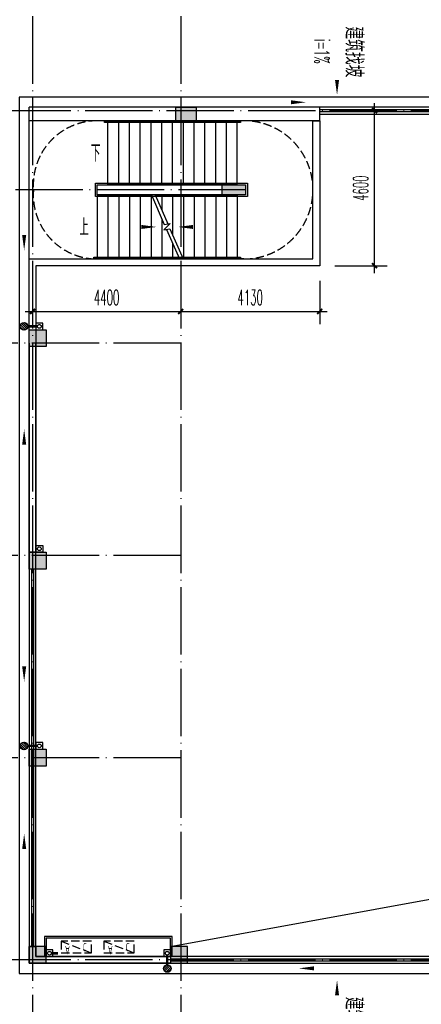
# Model space of a CAD drawing. Extents: x 1779708 to 7299578, y -1121471 to 88434.
# Tile 441 of 656: x 4721933 to 4733866, y -962260 to -933043. Entities that reach past the tile are written whole.
import ezdxf

# ---------------------------------------------------------------- set-up
doc = ezdxf.new("R2010")
doc.units = 0
doc.header["$LTSCALE"] = 1000
doc.header["$MEASUREMENT"] = 0
doc.linetypes.add('DASH', pattern=[0.35, 0.25, -0.1])
doc.linetypes.add('DOTE', pattern=[2.42, 2, -0.2, 0.02, -0.2])
doc.layers.get('0').update_dxf_attribs({"linetype": 'CONTINUOUS'})
doc.layers.get('Defpoints').update_dxf_attribs({"linetype": 'CONTINUOUS'})
for name, color, linetype in [('11111111111111111111111111111', 50, 'DASH'), ('a-dims', 7, 'CONTINUOUS'), ('DIM_SYMB', 3, 'CONTINUOUS'), ('DIM_污水', 3, 'CONTINUOUS'), ('DOTE', 1, 'DOTE'), ('EQUIP_地漏', 7, 'CONTINUOUS'), ('P_PS_DIM', 1, 'CONTINUOUS'), ('PIPE-雨水', 4, 'CONTINUOUS'), ('PUB_DIM', 3, 'CONTINUOUS'), ('PUB_TEXT', 7, 'CONTINUOUS'), ('STAIR', 2, 'CONTINUOUS'), ('WALL', 255, 'CONTINUOUS'), ('修改', 6, 'CONTINUOUS'), ('墙柱', 2, 'CONTINUOUS'), ('室外构件', 4, 'CONTINUOUS'), ('栏杆', 6, 'CONTINUOUS'), ('空调机位表示', 70, 'CONTINUOUS'), ('立面线2', 30, 'CONTINUOUS')]:
    doc.layers.add(name, color=color, linetype=linetype)
doc.styles.add('_TCH_DIM', font='SIMPLEX.shx', dxfattribs={"width": 0.7, "bigfont": 'GBCBIG.shx'})
doc.styles.add('_TCH_DIM_T3', font='SIMPLEX.shx', dxfattribs={"width": 0.494118, "bigfont": 'GBCBIG.shx'})
doc.styles.get("Standard").update_dxf_attribs({"font": 'GBENOR', "bigfont": 'GBCBIG'})
doc.dimstyles.new('_TCH_ARCH&&150', dxfattribs={"dimtxt": 446.25, "dimasz": 150, "dimexe": 375, "dimexo": 450, "dimgap": 189.375, "dimtad": 1, "dimdec": 0, "dimzin": 0, "dimdsep": 46, "dimtxsty": '_TCH_DIM_T3', "dimblk": 'ARCHTICK', "dimcen": 0.09, "dimdle": 225, "dimclrt": 7, "dimazin": 2, "dimtfac": 1, "dimtdec": 0, "dimtix": 1, "dimtmove": 2, "dimatfit": 3, "dimfxl": 250, "dimtolj": 1, "dimtzin": 0, "dimarcsym": 0})

# ---------------------------------------------------------------- blocks, each defined once
blk = doc.blocks.new('A$C159220C3')
at = {"layer": 'DOTE'}
for p, q in [((30000, 149200), (30000, 7200)), ((34400, 149200), (34400, 7200)), ((86800, 134300), (7200, 134300)), ((36330, 131950), (7200, 131950)), ((34400, 127400), (7200, 127400)), ((34400, 121100), (7200, 121100)), ((34400, 115100), (7200, 115100)), ((86800, 109100), (7200, 109100))]:
    blk.add_line(p, q, dxfattribs=at)
blk = doc.blocks.new('A$C606A0922')
at = {"layer": '墙柱'}
h = blk.add_hatch(color=256, dxfattribs=at)
h.paths.add_polyline_path([(24950, 87000), (25450, 87000), (25450, 87500), (24950, 87500)])
h.paths.add_polyline_path([(66900, 125200), (67500, 125200), (67500, 124600), (66900, 124600)])
h.paths.add_polyline_path([(16600, 125200), (17100, 125200), (17100, 124700), (16600, 124700)])
h.paths.add_polyline_path([(27130, 122900), (27130, 122600), (26430, 122600), (26430, 122900)])
h.paths.add_polyline_path([(54500, 138000), (55000, 138000), (55000, 137500), (54500, 137500)])
h.paths.add_polyline_path([(16600, 87000), (17100, 87000), (17100, 87500), (16600, 87500)])
h.paths.add_polyline_path([(42000, 96300), (42500, 96300), (42500, 96800), (42000, 96800)])
h.paths.add_polyline_path([(58500, 105100), (59000, 105100), (59000, 105600), (58500, 105600)])
h.paths.add_polyline_path([(13000, 93250), (13500, 93250), (13500, 93750), (13000, 93750)])
h.paths.add_polyline_path([(66700, 100900), (67200, 100900), (67200, 101400), (66700, 101400)])
h.paths.add_polyline_path([(20700, 118600), (21200, 118600), (21200, 118100), (20700, 118100)])
h.paths.add_polyline_path([(20700, 112000), (21200, 112000), (21200, 111500), (20700, 111500)])
h.paths.add_polyline_path([(13000, 106150), (13500, 106150), (13500, 105650), (13000, 105650)])
h.paths.add_polyline_path([(20700, 99800), (21200, 99800), (21200, 100300), (20700, 100300)])
h.paths.add_polyline_path([(13000, 87000), (13500, 87000), (13500, 87500), (13000, 87500)])
h.paths.add_polyline_path([(74900, 125200), (75600, 125200), (75600, 124600), (74900, 124600)])
h.paths.add_polyline_path([(54900, 113500), (54400, 113500), (54400, 113000), (54900, 113000)])
h.paths.add_polyline_path([(74900, 96300), (75600, 96300), (75600, 96800), (74900, 96800)])
h.paths.add_polyline_path([(500, 93250), (1000, 93250), (1000, 93750), (500, 93750)])
h.paths.add_polyline_path([(500, 106150), (1000, 106150), (1000, 105650), (500, 105650)])
h.paths.add_polyline_path([(8400, 125200), (8900, 125200), (8900, 124700), (8400, 124700)])
h.paths.add_polyline_path([(66900, 113600), (67500, 113600), (67500, 113000), (66900, 113000)])
h.paths.add_polyline_path([(74900, 113000), (75600, 113000), (75600, 113600), (74900, 113600)])
h.paths.add_polyline_path([(58500, 113000), (59100, 113000), (59100, 113600), (58500, 113600)])
h.paths.add_polyline_path([(66700, 105100), (67200, 105100), (67200, 105600), (66700, 105600)])
h.paths.add_polyline_path([(54400, 105100), (54900, 105100), (54900, 105600), (54400, 105600)])
h.paths.add_polyline_path([(50150, 125200), (50650, 125200), (50650, 124700), (50150, 124700)])
h.paths.add_polyline_path([(46200, 87000), (46700, 87000), (46700, 87500), (46200, 87500)])
h.paths.add_polyline_path([(42500, 99800), (42000, 99800), (42000, 100300), (42500, 100300)])
h.paths.add_polyline_path([(42500, 87000), (42000, 87000), (42000, 87500), (42500, 87500)])
h.paths.add_polyline_path([(24900, 99800), (25400, 99800), (25400, 100300), (24900, 100300)])
h.paths.add_polyline_path([(20700, 106150), (21200, 106150), (21200, 105650), (20700, 105650)])
h.paths.add_polyline_path([(13000, 100300), (13500, 100300), (13500, 99800), (13000, 99800)])
h.paths.add_polyline_path([(16600, 112000), (17100, 112000), (17100, 111500), (16600, 111500)])
h.paths.add_polyline_path([(8200, 112000), (8700, 112000), (8700, 111500), (8200, 111500)])
h.paths.add_polyline_path([(500, 112000), (1000, 112000), (1000, 111500), (500, 111500)])
h.paths.add_polyline_path([(16600, 118600), (17100, 118600), (17100, 118100), (16600, 118100)])
h.paths.add_polyline_path([(8400, 118700), (8900, 118700), (8900, 118100), (8400, 118100)])
h.paths.add_polyline_path([(74900, 99500), (75600, 99500), (75600, 100000), (74900, 100000)])
h.paths.add_polyline_path([(75100, 87000), (75600, 87000), (75600, 87500), (75100, 87500)])
h.paths.add_polyline_path([(66900, 96200), (67500, 96200), (67500, 96800), (66900, 96800)])
h.paths.add_polyline_path([(66950, 87000), (67450, 87000), (67450, 87500), (66950, 87500)])
h.paths.add_polyline_path([(58500, 96200), (59100, 96200), (59100, 96800), (58500, 96800)])
h.paths.add_polyline_path([(58550, 87000), (59050, 87000), (59050, 87500), (58550, 87500)])
h.paths.add_polyline_path([(50150, 99800), (50650, 99800), (50650, 100300), (50150, 100300)])
h.paths.add_polyline_path([(50150, 96300), (50650, 96300), (50650, 96800), (50150, 96800)])
h.paths.add_polyline_path([(50150, 87000), (50650, 87000), (50650, 87500), (50150, 87500)])
h.paths.add_polyline_path([(33100, 99800), (33600, 99800), (33600, 100300), (33100, 100300)])
h.paths.add_polyline_path([(33100, 96300), (33600, 96300), (33600, 96800), (33100, 96800)])
h.paths.add_polyline_path([(24900, 96300), (25400, 96300), (25400, 96800), (24900, 96800)])
h.paths.add_polyline_path([(500, 99800), (1000, 99800), (1000, 100300), (500, 100300)])
h.paths.add_polyline_path([(16600, 96300), (17100, 96300), (17100, 96800), (16600, 96800)])
h.paths.add_polyline_path([(33100, 87000), (33600, 87000), (33600, 87500), (33100, 87500)])
h.paths.add_polyline_path([(500, 87000), (1000, 87000), (1000, 87500), (500, 87500)])
h.paths.add_polyline_path([(74900, 128700), (75600, 128700), (75600, 128200), (74900, 128200)])
h.paths.add_polyline_path([(74900, 138000), (75600, 138000), (75600, 137500), (74900, 137500)])
h.paths.add_polyline_path([(66950, 128700), (67450, 128700), (67450, 128200), (66950, 128200)])
h.paths.add_polyline_path([(66950, 138000), (67450, 138000), (67450, 137500), (66950, 137500)])
h.paths.add_polyline_path([(58500, 125200), (59100, 125200), (59100, 124600), (58500, 124600)])
h.paths.add_polyline_path([(58550, 128700), (59050, 128700), (59050, 128200), (58550, 128200)])
h.paths.add_polyline_path([(58550, 138000), (59050, 138000), (59050, 137500), (58550, 137500)])
h.paths.add_polyline_path([(50150, 128700), (50650, 128700), (50650, 128200), (50150, 128200)])
h.paths.add_polyline_path([(50150, 138000), (50650, 138000), (50650, 137500), (50150, 137500)])
h.paths.add_polyline_path([(42000, 125200), (42500, 125200), (42500, 124700), (42000, 124700)])
h.paths.add_polyline_path([(42000, 128700), (42500, 128700), (42500, 128200), (42000, 128200)])
h.paths.add_polyline_path([(33100, 125200), (33600, 125200), (33600, 124700), (33100, 124700)])
h.paths.add_polyline_path([(25060, 125200), (25660, 125200), (25660, 124800), (25060, 124800)])
h.paths.add_polyline_path([(33100, 128700), (33600, 128700), (33600, 128200), (33100, 128200)])
h.paths.add_polyline_path([(24950, 128700), (25450, 128700), (25450, 128200), (24950, 128200)])
h.paths.add_polyline_path([(0, 125500), (700, 125500), (700, 125000), (0, 125000)])
h.paths.add_polyline_path([(0, 128700), (700, 128700), (700, 128200), (0, 128200)])
h.paths.add_polyline_path([(8150, 128700), (8650, 128700), (8650, 128200), (8150, 128200)])
h.paths.add_polyline_path([(16550, 128700), (17050, 128700), (17050, 128200), (16550, 128200)])
h.paths.add_polyline_path([(42000, 138000), (42500, 138000), (42500, 137500), (42000, 137500)])
h.paths.add_polyline_path([(33100, 138000), (33600, 138000), (33600, 137500), (33100, 137500)])
h.paths.add_polyline_path([(24950, 138000), (25450, 138000), (25450, 137500), (24950, 137500)])
h.paths.add_polyline_path([(16550, 138000), (17050, 138000), (17050, 137500), (16550, 137500)])
h.paths.add_polyline_path([(8150, 138000), (8650, 138000), (8650, 137500), (8150, 137500)])
h.paths.add_polyline_path([(0, 138000), (500, 138000), (500, 137500), (0, 137500)])
h.paths.add_polyline_path([(24950, 51000), (25450, 51000), (25450, 50500), (24950, 50500)])
h.paths.add_polyline_path([(66900, 12800), (67500, 12800), (67500, 13400), (66900, 13400)])
h.paths.add_polyline_path([(16600, 12800), (17100, 12800), (17100, 13300), (16600, 13300)])
h.paths.add_polyline_path([(27130, 15100), (27130, 15400), (26430, 15400), (26430, 15100)])
h.paths.add_polyline_path([(54500, 0), (55000, 0), (55000, 500), (54500, 500)])
h.paths.add_polyline_path([(16600, 51000), (17100, 51000), (17100, 50500), (16600, 50500)])
h.paths.add_polyline_path([(42000, 41700), (42500, 41700), (42500, 41200), (42000, 41200)])
h.paths.add_polyline_path([(58500, 32900), (59000, 32900), (59000, 32400), (58500, 32400)])
h.paths.add_polyline_path([(13000, 44750), (13500, 44750), (13500, 44250), (13000, 44250)])
h.paths.add_polyline_path([(66700, 37100), (67200, 37100), (67200, 36600), (66700, 36600)])
h.paths.add_polyline_path([(20700, 19400), (21200, 19400), (21200, 19900), (20700, 19900)])
h.paths.add_polyline_path([(20700, 26000), (21200, 26000), (21200, 26500), (20700, 26500)])
h.paths.add_polyline_path([(13000, 31850), (13500, 31850), (13500, 32350), (13000, 32350)])
h.paths.add_polyline_path([(20700, 38200), (21200, 38200), (21200, 37700), (20700, 37700)])
h.paths.add_polyline_path([(13000, 51000), (13500, 51000), (13500, 50500), (13000, 50500)])
h.paths.add_polyline_path([(74900, 12800), (75600, 12800), (75600, 13400), (74900, 13400)])
h.paths.add_polyline_path([(54900, 24500), (54400, 24500), (54400, 25000), (54900, 25000)])
h.paths.add_polyline_path([(74900, 41700), (75600, 41700), (75600, 41200), (74900, 41200)])
h.paths.add_polyline_path([(500, 44750), (1000, 44750), (1000, 44250), (500, 44250)])
h.paths.add_polyline_path([(500, 31850), (1000, 31850), (1000, 32350), (500, 32350)])
h.paths.add_polyline_path([(8400, 12800), (8900, 12800), (8900, 13300), (8400, 13300)])
h.paths.add_polyline_path([(66900, 24400), (67500, 24400), (67500, 25000), (66900, 25000)])
h.paths.add_polyline_path([(74900, 25000), (75600, 25000), (75600, 24400), (74900, 24400)])
h.paths.add_polyline_path([(58500, 25000), (59100, 25000), (59100, 24400), (58500, 24400)])
h.paths.add_polyline_path([(66700, 32900), (67200, 32900), (67200, 32400), (66700, 32400)])
h.paths.add_polyline_path([(54400, 32900), (54900, 32900), (54900, 32400), (54400, 32400)])
h.paths.add_polyline_path([(50150, 12800), (50650, 12800), (50650, 13300), (50150, 13300)])
h.paths.add_polyline_path([(46200, 51000), (46700, 51000), (46700, 50500), (46200, 50500)])
h.paths.add_polyline_path([(42500, 38200), (42000, 38200), (42000, 37700), (42500, 37700)])
h.paths.add_polyline_path([(42500, 51000), (42000, 51000), (42000, 50500), (42500, 50500)])
h.paths.add_polyline_path([(24900, 38200), (25400, 38200), (25400, 37700), (24900, 37700)])
h.paths.add_polyline_path([(20700, 31850), (21200, 31850), (21200, 32350), (20700, 32350)])
h.paths.add_polyline_path([(13000, 37700), (13500, 37700), (13500, 38200), (13000, 38200)])
h.paths.add_polyline_path([(16600, 26000), (17100, 26000), (17100, 26500), (16600, 26500)])
h.paths.add_polyline_path([(8200, 26000), (8700, 26000), (8700, 26500), (8200, 26500)])
h.paths.add_polyline_path([(500, 26000), (1000, 26000), (1000, 26500), (500, 26500)])
h.paths.add_polyline_path([(16600, 19400), (17100, 19400), (17100, 19900), (16600, 19900)])
h.paths.add_polyline_path([(8400, 19300), (8900, 19300), (8900, 19900), (8400, 19900)])
h.paths.add_polyline_path([(74900, 38500), (75600, 38500), (75600, 38000), (74900, 38000)])
h.paths.add_polyline_path([(75100, 51000), (75600, 51000), (75600, 50500), (75100, 50500)])
h.paths.add_polyline_path([(66900, 41800), (67500, 41800), (67500, 41200), (66900, 41200)])
h.paths.add_polyline_path([(66950, 51000), (67450, 51000), (67450, 50500), (66950, 50500)])
h.paths.add_polyline_path([(58500, 41800), (59100, 41800), (59100, 41200), (58500, 41200)])
h.paths.add_polyline_path([(58550, 51000), (59050, 51000), (59050, 50500), (58550, 50500)])
h.paths.add_polyline_path([(50150, 38200), (50650, 38200), (50650, 37700), (50150, 37700)])
h.paths.add_polyline_path([(50150, 41700), (50650, 41700), (50650, 41200), (50150, 41200)])
h.paths.add_polyline_path([(50150, 51000), (50650, 51000), (50650, 50500), (50150, 50500)])
h.paths.add_polyline_path([(33100, 38200), (33600, 38200), (33600, 37700), (33100, 37700)])
h.paths.add_polyline_path([(33100, 41700), (33600, 41700), (33600, 41200), (33100, 41200)])
h.paths.add_polyline_path([(24900, 41700), (25400, 41700), (25400, 41200), (24900, 41200)])
h.paths.add_polyline_path([(500, 38200), (1000, 38200), (1000, 37700), (500, 37700)])
h.paths.add_polyline_path([(16600, 41700), (17100, 41700), (17100, 41200), (16600, 41200)])
h.paths.add_polyline_path([(33100, 51000), (33600, 51000), (33600, 50500), (33100, 50500)])
h.paths.add_polyline_path([(500, 51000), (1000, 51000), (1000, 50500), (500, 50500)])
h.paths.add_polyline_path([(74900, 9300), (75600, 9300), (75600, 9800), (74900, 9800)])
h.paths.add_polyline_path([(74900, 0), (75600, 0), (75600, 500), (74900, 500)])
h.paths.add_polyline_path([(66950, 9300), (67450, 9300), (67450, 9800), (66950, 9800)])
h.paths.add_polyline_path([(66950, 0), (67450, 0), (67450, 500), (66950, 500)])
h.paths.add_polyline_path([(58500, 12800), (59100, 12800), (59100, 13400), (58500, 13400)])
h.paths.add_polyline_path([(58550, 9300), (59050, 9300), (59050, 9800), (58550, 9800)])
h.paths.add_polyline_path([(58550, 0), (59050, 0), (59050, 500), (58550, 500)])
h.paths.add_polyline_path([(50150, 9300), (50650, 9300), (50650, 9800), (50150, 9800)])
h.paths.add_polyline_path([(50150, 0), (50650, 0), (50650, 500), (50150, 500)])
h.paths.add_polyline_path([(42000, 12800), (42500, 12800), (42500, 13300), (42000, 13300)])
h.paths.add_polyline_path([(42000, 9300), (42500, 9300), (42500, 9800), (42000, 9800)])
h.paths.add_polyline_path([(33100, 12800), (33600, 12800), (33600, 13300), (33100, 13300)])
h.paths.add_polyline_path([(25060, 12800), (25660, 12800), (25660, 13200), (25060, 13200)])
h.paths.add_polyline_path([(33100, 9300), (33600, 9300), (33600, 9800), (33100, 9800)])
h.paths.add_polyline_path([(24950, 9300), (25450, 9300), (25450, 9800), (24950, 9800)])
h.paths.add_polyline_path([(0, 12500), (700, 12500), (700, 13000), (0, 13000)])
h.paths.add_polyline_path([(0, 9300), (700, 9300), (700, 9800), (0, 9800)])
h.paths.add_polyline_path([(8150, 9300), (8650, 9300), (8650, 9800), (8150, 9800)])
h.paths.add_polyline_path([(16550, 9300), (17050, 9300), (17050, 9800), (16550, 9800)])
h.paths.add_polyline_path([(42000, 0), (42500, 0), (42500, 500), (42000, 500)])
h.paths.add_polyline_path([(33100, 0), (33600, 0), (33600, 500), (33100, 500)])
h.paths.add_polyline_path([(24950, 0), (25450, 0), (25450, 500), (24950, 500)])
h.paths.add_polyline_path([(16550, 0), (17050, 0), (17050, 500), (16550, 500)])
h.paths.add_polyline_path([(8150, 0), (8650, 0), (8650, 500), (8150, 500)])
h.paths.add_polyline_path([(0, 0), (500, 0), (500, 500), (0, 500)])
for points in [[(25060, 125200), (25660, 125200), (25660, 124800), (25060, 124800)], [(27130, 122900), (27130, 122600), (26430, 122600), (26430, 122900)], [(20700, 118600), (21200, 118600), (21200, 118100), (20700, 118100)], [(20700, 112000), (21200, 112000), (21200, 111500), (20700, 111500)], [(20700, 106150), (21200, 106150), (21200, 105650), (20700, 105650)], [(20700, 99800), (21200, 99800), (21200, 100300), (20700, 100300)], [(24900, 99800), (25400, 99800), (25400, 100300), (24900, 100300)]]:
    blk.add_lwpolyline(points, close=True, dxfattribs=at)
blk = doc.blocks.new('A$C46E9187A')
at = {"layer": '空调机位表示', "linetype": 'DASH'}
blk.add_lwpolyline([(0, 0), (0, 350), (900, 350), (900, 0)], close=True, dxfattribs=at)
blk.add_lwpolyline([(0, 0), (900, 350)], dxfattribs=at)
at = {"layer": '空调机位表示', "width": 0.6}
for s, p in [('A', (118, 145)), ('C', (651, 55))]:
    blk.add_text(s, height=250, dxfattribs=at).set_placement(p)
blk = doc.blocks.new('a1')
at = {"layer": '11111111111111111111111111111'}
for p, q in [((59122, 49136), (59122, 48936)), ((59322, 49136), (59122, 49136)), ((59322, 48936), (59322, 49136)), ((59122, 48936), (59322, 48936))]:
    blk.add_line(p, q, dxfattribs=at)
blk = doc.blocks.new('$TwtSys$00000141')
for p, q in [((-94, 8), (-10, 92)), ((-94, 8), (-10, 92)), ((-87, -35), (35, 87)), ((-87, -35), (35, 87)), ((-66, -66), (66, 66)), ((-66, -66), (66, 66)), ((-32, -87), (88, 33)), ((-32, -87), (88, 33)), ((11, -92), (92, -11)), ((11, -92), (92, -11))]:
    blk.add_line(p, q)
blk.add_circle((0, 0), 94)
blk.add_circle((0, 0), 94)
blk = doc.blocks.new('_ArchTick')
at = {"color": 0, "linetype": 'ByBlock', "const_width": 0.4}
blk.add_lwpolyline([(-0.5, -0.5), (0.5, 0.5)], dxfattribs=at)
blk = doc.blocks.new('*D6792')
at = {"layer": 'Defpoints', "color": 0, "transparency": 16777216}
for p in [(4726717, -940343), (4730847, -940343), (4730847, -941700)]:
    blk.add_point(p, dxfattribs=at)
at = {"layer": 'PUB_DIM', "color": 0, "lineweight": -2, "transparency": 16777216}
for p, q in [((4726717, -940793), (4726717, -942075)), ((4730847, -940793), (4730847, -942075)), ((4726492, -941700), (4731072, -941700))]:
    blk.add_line(p, q, dxfattribs=at)
at = {"layer": 'PUB_DIM', "color": 0, "lineweight": -2, "transparency": 16777216, "xscale": 150, "yscale": 150, "zscale": 150, "rotation": 180}
blk.add_blockref('_ArchTick', (4726717, -941700), dxfattribs=at)
at = {"layer": 'PUB_DIM', "color": 0, "lineweight": -2, "transparency": 16777216, "xscale": 150, "yscale": 150, "zscale": 150}
blk.add_blockref('_ArchTick', (4730847, -941700), dxfattribs=at)
at = {"layer": 'PUB_DIM', "color": 7, "transparency": 16777216, "insert": (4728782, -941287), "char_height": 446.2, "attachment_point": 5, "style": '_TCH_DIM_T3'}
blk.add_mtext('\\A1;4130', dxfattribs=at)
blk = doc.blocks.new('*D6793')
at = {"layer": 'Defpoints', "color": 0, "transparency": 16777216}
for p in [(4722317, -940343), (4726717, -940343), (4726717, -941700)]:
    blk.add_point(p, dxfattribs=at)
at = {"layer": 'PUB_DIM', "color": 0, "lineweight": -2, "transparency": 16777216}
for p, q in [((4722317, -940793), (4722317, -942075)), ((4726717, -940793), (4726717, -942075)), ((4722092, -941700), (4726942, -941700))]:
    blk.add_line(p, q, dxfattribs=at)
at = {"layer": 'PUB_DIM', "color": 0, "lineweight": -2, "transparency": 16777216, "xscale": 150, "yscale": 150, "zscale": 150, "rotation": 180}
blk.add_blockref('_ArchTick', (4722317, -941700), dxfattribs=at)
at = {"layer": 'PUB_DIM', "color": 0, "lineweight": -2, "transparency": 16777216, "xscale": 150, "yscale": 150, "zscale": 150}
blk.add_blockref('_ArchTick', (4726717, -941700), dxfattribs=at)
at = {"layer": 'PUB_DIM', "color": 7, "transparency": 16777216, "insert": (4724517, -941287), "char_height": 446.2, "attachment_point": 5, "style": '_TCH_DIM_T3'}
blk.add_mtext('\\A1;4400', dxfattribs=at)
blk = doc.blocks.new('*D6794')
at = {"layer": 'Defpoints', "color": 0, "transparency": 16777216}
for p in [(4730847, -935743), (4732477, -935743), (4730847, -940343)]:
    blk.add_point(p, dxfattribs=at)
at = {"layer": 'PUB_DIM', "color": 0, "lineweight": -2, "transparency": 16777216}
for p, q in [((4731297, -935743), (4732852, -935743)), ((4732477, -940568), (4732477, -935518)), ((4731297, -940343), (4732852, -940343))]:
    blk.add_line(p, q, dxfattribs=at)
at = {"layer": 'PUB_DIM', "color": 0, "lineweight": -2, "transparency": 16777216, "xscale": 150, "yscale": 150, "zscale": 150}
for p, rotation in [((4732477, -935743), 90), ((4732477, -940343), 270)]:
    blk.add_blockref('_ArchTick', p, dxfattribs=dict(at, rotation=rotation))
at = {"layer": 'PUB_DIM', "color": 7, "transparency": 16777216, "insert": (4732065, -938043), "char_height": 446.2, "attachment_point": 5, "rotation": 90, "style": '_TCH_DIM_T3'}
blk.add_mtext('\\A1;4600', dxfattribs=at)

msp = doc.modelspace()

# ---------------------------------------------------------------- linework, layer by layer
at = {"layer": 'DIM_SYMB'}
for points in [[(4731361.8, -933193.1, 0, 0, 0), (4731361.8, -935278, 0, 120, 0), (4731361.8, -934828, 0, 0, 0)], [(4728354.5, -935493.3, 0, 0, 0), (4730439.4, -935493.3, 0, 120, 0), (4729989.4, -935493.3, 0, 0, 0)], [(4724397.1, -936993.3, 0, 0, 0), (4729522.1, -936993.3, 0, 0, 0), (4729522.1, -939193.3, 0, 0, 0), (4726637.1, -939193.3, 0, 120, 0), (4727087.1, -939193.3, 0, 0, 0)], [(4722067.1, -937800.6, 0, 0, 0), (4722067.1, -939885.5, 0, 120, 0), (4722067.1, -939435.5, 0, 0, 0)], [(4724077.1, -939193.3, 0, 0, 0), (4725997.1, -939193.3, 0, 120, 0), (4725547.1, -939193.3, 0, 0, 0)], [(4722067.1, -947286, 0, 0, 0), (4722067.1, -945201.1, 0, 120, 0), (4722067.1, -945651.1, 0, 0, 0)], [(4722067.1, -950600.6, 0, 0, 0), (4722067.1, -952685.5, 0, 120, 0), (4722067.1, -952235.5, 0, 0, 0)], [(4722067.1, -959286, 0, 0, 0), (4722067.1, -957201.1, 0, 120, 0), (4722067.1, -957651.1, 0, 0, 0)], [(4732309.9, -961193.3, 0, 0, 0), (4730225, -961193.3, 0, 120, 0), (4730675, -961193.3, 0, 0, 0)], [(4731361.8, -963628.6, 0, 0, 0), (4731361.8, -961543.7, 0, 120, 0), (4731361.8, -961993.7, 0, 0, 0)]]:
    msp.add_lwpolyline(points, format="xyseb", dxfattribs=at)
at = {"layer": 'DIM_污水', "color": 8}
for centre in [(4722517.1, -942143.3), (4722517.1, -954593.3), (4726317.1, -960743.3)]:
    msp.add_circle(centre, 55, dxfattribs=at)
at = {"layer": 'DIM_污水', "color": 3}
msp.add_circle((4722517.1, -948743.3), 55, dxfattribs=at)
at = {"layer": 'DIM_污水', "color": 7}
msp.add_circle((4722817.1, -960745.2), 55, dxfattribs=at)
at = {"layer": 'PIPE-雨水', "const_width": 75}
for points in [[(4722462.1, -942141.5), (4722175.3, -942141.5)], [(4722462.1, -954591.5), (4722175.3, -954591.5)], [(4722872.1, -960745.2), (4723072.1, -960745.2)], [(4726317.1, -960798.3), (4726317.1, -961085.1)]]:
    msp.add_lwpolyline(points, dxfattribs=at)
at = {"layer": 'STAIR', "linetype": 'DASH'}
for p, q in [((4724557.1, -936043.3), (4724222.3, -936043.3)), ((4728597.1, -940143.3), (4728497.1, -940143.3))]:
    msp.add_line(p, q, dxfattribs=at)
at = {"layer": 'STAIR'}
for p, q in [((4728397.1, -936043.3), (4724557.1, -936043.3)), ((4724557.1, -937943.3), (4724557.1, -936043.3)), ((4724877.1, -937943.3), (4724877.1, -936043.3)), ((4725197.1, -937943.3), (4725197.1, -936043.3)), ((4725517.1, -937943.3), (4725517.1, -936043.3)), ((4725837.1, -937943.3), (4725837.1, -936043.3)), ((4726157.1, -937943.3), (4726157.1, -936043.3)), ((4726477.1, -937943.3), (4726477.1, -936043.3)), ((4726797.1, -937943.3), (4726797.1, -936043.3)), ((4727117.1, -937943.3), (4727117.1, -936043.3)), ((4727437.1, -937943.3), (4727437.1, -936043.3)), ((4727757.1, -937943.3), (4727757.1, -936043.3)), ((4728077.1, -937943.3), (4728077.1, -936043.3)), ((4728397.1, -937943.3), (4728397.1, -936043.3)), ((4728397.1, -937943.3), (4724557.1, -937943.3)), ((4724237.1, -938243.3), (4725846.5, -938243.3)), ((4724237.1, -938243.3), (4724237.1, -940143.3)), ((4724557.1, -938243.3), (4724557.1, -940143.3)), ((4724877.1, -938243.3), (4724877.1, -940143.3)), ((4725197.1, -938243.3), (4725197.1, -940143.3)), ((4725517.1, -938243.3), (4725517.1, -940143.3)), ((4725837.1, -938243.3), (4725837.1, -940143.3)), ((4725846.5, -938243.3), (4726229.9, -939118.8)), ((4725955.7, -938243.3), (4728397.1, -938243.3)), ((4725955.7, -938243.3), (4726332.2, -939103.2)), ((4726157.1, -938243.3), (4726157.1, -938703.3)), ((4726477.1, -938243.3), (4726477.1, -939434.1)), ((4726797.1, -938243.3), (4726797.1, -940143.3)), ((4727117.1, -938243.3), (4727117.1, -940143.3)), ((4727437.1, -938243.3), (4727437.1, -940143.3)), ((4727757.1, -938243.3), (4727757.1, -940143.3)), ((4728077.1, -938243.3), (4728077.1, -940143.3)), ((4728397.1, -938243.3), (4728397.1, -940143.3)), ((4726157.1, -938952.6), (4726157.1, -940143.3)), ((4726406.3, -939092), (4726211.7, -939277.6)), ((4726211.7, -939277.6), (4726396.3, -939249.5)), ((4726229.9, -939118.8), (4726406.3, -939092)), ((4726294, -939265.1), (4726678.5, -940143.3)), ((4726396.3, -939249.5), (4726787.7, -940143.3)), ((4726477.1, -939683.4), (4726477.1, -940143.3)), ((4724237.1, -940143.3), (4726678.5, -940143.3)), ((4726787.7, -940143.3), (4728397.1, -940143.3))]:
    msp.add_line(p, q, dxfattribs=at)
for points in [[(4724557.1, -936093.3), (4724457.1, -936093.3), (4724457.1, -936043.3), (4728397.1, -936043.3), (4728497.1, -936043.3), (4728497.1, -936093.3)], [(4724187.1, -938293.3), (4724187.1, -937893.3), (4728697.1, -937893.3), (4728697.1, -938293.3)], [(4724557.1, -940143.3), (4724137.1, -940143.3), (4724137.1, -940093.3), (4728397.1, -940093.3), (4728497.1, -940093.3), (4728497.1, -940143.3)]]:
    msp.add_lwpolyline(points, close=True, dxfattribs=at)
at = {"layer": 'STAIR', "linetype": 'DASH'}
for centre, radius, start, end in [((4724237.1, -937943.3), 1900, 90, 184.52806), ((4728597.2, -938093.2), 2050.1, 269.99669, 90.00331), ((4724237.1, -938243.3), 1900, 175.47194, 270)]:
    msp.add_arc(centre, radius, start, end, dxfattribs=at)
at = {"layer": 'WALL'}
for p, q in [((4730847.1, -935643.3), (4722217.1, -935643.3)), ((4722217.1, -936043.3), (4722217.1, -935643.3)), ((4730847.1, -936043.3), (4730847.1, -935643.3)), ((4730847.1, -936043.3), (4722217.1, -936043.3))]:
    msp.add_line(p, q, dxfattribs=at)
msp.add_lwpolyline([(4724237.1, -938243.3), (4724237.1, -937943.3), (4728647.1, -937943.3), (4728647.1, -938243.3), (4724237.1, -938243.3)], dxfattribs=at)
at = {"layer": '室外构件'}
msp.add_line((4722217.1, -940143.3), (4722217.1, -936043.3), dxfattribs=at)
for points in [[(4721917.1, -935343.3), (4721917.1, -961343.3), (4756717.1, -961343.3), (4756717.1, -935343.3), (4721917.1, -935343.3)], [(4756217.1, -936443.3), (4750694.6, -956137.6), (4726467.1, -960543.3)]]:
    msp.add_lwpolyline(points, dxfattribs=at)
at = {"layer": '栏杆'}
for points in [[(4722217.1, -942643.3), (4722217.1, -961043.3), (4756417.1, -961043.3), (4756417.1, -935643.3), (4730847.1, -935643.3)], [(4752167.1, -935713.3), (4730847.1, -935713.3)], [(4752167.1, -935773.3), (4730847.1, -935773.3)], [(4730847.1, -935843.3), (4756217.1, -935843.3), (4756217.1, -960843.3), (4722417.1, -960843.3), (4722417.1, -942643.3)], [(4722287.1, -949343.3), (4722287.1, -960543.3)], [(4722347.1, -949343.3), (4722347.1, -960543.3)], [(4726467.1, -960843.3), (4726467.1, -960243.3), (4722667.1, -960243.3), (4722667.1, -960843.3)], [(4726417.1, -960843.3), (4726417.1, -960293.3), (4722717.1, -960293.3), (4722717.1, -960843.3)], [(4726417.1, -960913.3), (4751667.1, -960913.3)], [(4726417.1, -960973.3), (4751667.1, -960973.3)]]:
    msp.add_lwpolyline(points, dxfattribs=at)
at = {"layer": '立面线2'}
for points in [[(4730647.1, -936043.3), (4730647.1, -936043.3), (4730847.1, -936043.3), (4730847.1, -940343.3), (4722417.1, -940343.3), (4722417.1, -948843.3), (4722217.1, -948843.3), (4722217.1, -940143.3), (4730647.1, -940143.3), (4730647.1, -936043.3), (4730647.1, -936043.3), (4730647.1, -936043.3)], [(4726417.1, -960843.3), (4726417.1, -961043.3), (4722217.1, -961043.3), (4722217.1, -960543.3), (4722417.1, -960543.3), (4722417.1, -960843.3)]]:
    msp.add_lwpolyline(points, close=True, dxfattribs=at)

# ---------------------------------------------------------------- block references
at = {"layer": 'EQUIP_地漏'}
for p, xscale, yscale, zscale, rotation in [((4722062.5, -942141.5), 1.199999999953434, 1.199999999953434, 1.199999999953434, 90), ((4722062.5, -954591.5), 1.199999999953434, 1.199999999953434, 1.199999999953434, 90), ((4726317.1, -961197.9), 1.200000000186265, 1.200000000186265, 1.200000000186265, 180)]:
    msp.add_blockref('$TwtSys$00000141', p, dxfattribs=dict(at, xscale=xscale, yscale=yscale, zscale=zscale, rotation=rotation))
at = {"layer": 'P_PS_DIM', "color": 8, "rotation": 180}
for p in [(4781739.1, -893107.7), (4781739, -905557.7), (4785539.1, -911707.7)]:
    msp.add_blockref('a1', p, dxfattribs=at)
at = {"layer": 'P_PS_DIM', "color": 3, "xscale": -1}
msp.add_blockref('a1', (4781739.1, -997778.9), dxfattribs=at)
at = {"layer": 'P_PS_DIM', "color": 7}
msp.add_blockref('a1', (4663595.1, -1009780.9), dxfattribs=at)
at = {"layer": '修改'}
for name, p in [('A$C159220C3', (4692317.1, -1070043.3)), ('A$C606A0922', (4701517.1, -1060843.3))]:
    msp.add_blockref(name, p, dxfattribs=at)
at = {"layer": '空调机位表示', "linetype": 'DASH', "xscale": -1, "rotation": 180}
for p in [(4723163.9, -960383.6), (4724436, -960383.6)]:
    msp.add_blockref('A$C46E9187A', p, dxfattribs=at)

# ---------------------------------------------------------------- texts
at = {"layer": 'a-dims'}
for p in [(4731606, -933243.6), (4731606, -962037.8)]:
    msp.add_text('建筑找坡', height=525, rotation=270, dxfattribs=at).set_placement(p)
at = {"layer": 'a-dims', "style": '_TCH_DIM', "width": 0.494118}
msp.add_text('i=1%', height=446.25, rotation=270, dxfattribs=at).set_placement((4730691.7, -933613.8))
at = {"layer": 'a-dims'}
msp.add_text('建筑找坡', height=525, dxfattribs=at).set_placement((4719504.2, -944861.4))
at = {"layer": 'PUB_TEXT', "color": 7, "style": '_TCH_DIM', "width": 0.7}
for s, p in [('下', (4724047.7, -937255.8)), ('上', (4723708.2, -939455.8))]:
    msp.add_text(s, height=506.4, dxfattribs=at).set_placement(p)

# ---------------------------------------------------------------- dimensions: what is measured, and where the dimension line sits
at = {"layer": 'PUB_DIM'}
for p1, p2, distance, picture, middle in [((4730847.1, -940343.3), (4730847.1, -935743.3), -1630.3, '*D6794', (4732064.9, -938043.3)), ((4722317.1, -940343.3), (4726717.1, -940343.3), -1356.3, '*D6793', (4724517.1, -941287.1)), ((4726717.1, -940343.3), (4730847.1, -940343.3), -1356.3, '*D6792', (4728782.1, -941287.1))]:
    dim = msp.add_aligned_dim(p1=p1, p2=p2, distance=distance, dimstyle='_TCH_ARCH&&150', dxfattribs=at)
    dim.commit()
    dim.dimension.update_dxf_attribs({"geometry": picture, "text_midpoint": middle})

doc.saveas('drawing.dxf')
